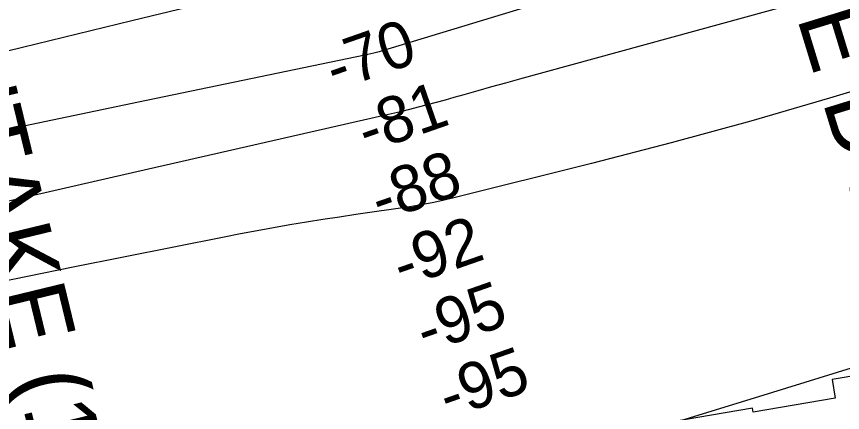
# Model space of a CAD drawing. Extents: x 3508733 to 3546731, y 546897 to 572481.
# Drawn here: x 3537802 to 3538993, y 563399 to 563970 of the extents above; entities that cross this region are included whole.
import ezdxf

# ---------------------------------------------------------------- set-up
doc = ezdxf.new("R2010")
doc.units = 0
for name, color, linetype in [('V-CHAN-NAID', 7, 'Continuous'), ('V-RIVR-RANG', 7, 'Continuous'), ('V-RRAP-RVMT', 7, 'Continuous'), ('V-TOPO-MINR', 7, 'Continuous')]:
    doc.layers.add(name, color=color, linetype=linetype)

msp = doc.modelspace()

# ---------------------------------------------------------------- linework, layer by layer
at = {"layer": 'V-RRAP-RVMT'}
for p, q in [((3539115.2, 563470.1), (3538978.4, 563446.7)), ((3538978.4, 563446.7), (3538982.9, 563419.9)), ((3538982.9, 563419.9), (3538864.5, 563399.7)), ((3538863.5, 563405.6), (3538708.5, 563379.2)), ((3538864.5, 563399.7), (3538863.5, 563405.6))]:
    msp.add_line(p, q, dxfattribs=at)
at = {"layer": 'V-TOPO-MINR'}
for points in [[(3539141.6, 564167.3), (3538326.1, 563919.8), (3538325, 563919.4), (3538321.2, 563918.4), (3538317, 563917.4), (3538312.7, 563916.4), (3538308.4, 563915.5), (3538304.1, 563914.6), (3537977.7, 563846.8), (3537812.4, 563812.2), (3537647.2, 563777.2), (3537482.1, 563741.6), (3537317.1, 563705.5), (3536957.5, 563626.3), (3536955.5, 563625.9), (3536951.4, 563625), (3536949.4, 563624.6), (3536906.8, 563615.4), (3536883.4, 563610.5), (3536860, 563605.8), (3536836.6, 563601.1), (3536813.1, 563596.7), (3535702.7, 563388.8)], [(3538213.1, 564023.7), (3537967.9, 563963.7), (3537810.2, 563925.3), (3537652.4, 563887.2), (3537494.5, 563849.6), (3537336.5, 563812.3), (3536940.5, 563719.4), (3536935.8, 563718.4), (3536931.1, 563717.3), (3536926.4, 563716.3), (3536921.6, 563715.3), (3536845.4, 563699.9), (3536802.5, 563691.7), (3536759.5, 563683.9), (3536716.4, 563676.9), (3536673.2, 563670.4), (3536576.2, 563656.8), (3536484.4, 563643.9), (3536392.6, 563631.3), (3536300.8, 563618.9), (3536208.9, 563606.7), (3536066.3, 563587.9), (3535998.8, 563579.5)], [(3538924.1, 563988.4), (3538527.1, 563879.6), (3538507.1, 563874.1), (3538487.1, 563868.6), (3538467.1, 563863), (3538447.1, 563857.3), (3538432.7, 563853.2), (3538419.9, 563849.6), (3538407.1, 563846.1), (3538394.2, 563842.6), (3538381.3, 563839.3), (3538368.4, 563836), (3538355.5, 563832.8), (3538342.5, 563829.7), (3538329.5, 563826.7), (3537975.2, 563746.1), (3537809.2, 563708.4), (3537643.2, 563670.6)], [(3539088.3, 563886.6), (3538974.7, 563852.2), (3538860.8, 563819.2), (3538746.3, 563788.1), (3538631.4, 563758.3), (3538432.7, 563708.5), (3538416.9, 563704.8), (3538401.1, 563701.4), (3538385.1, 563698.5), (3538369.1, 563695.9), (3538291.2, 563684.6), (3538267.4, 563681), (3538243.6, 563677.4), (3538219.8, 563673.5), (3538196, 563669.6), (3538172.3, 563665.5), (3538148.6, 563661.3), (3538124.9, 563656.8), (3538101.2, 563652.2), (3537883.5, 563608.6), (3537751.2, 563581.7)], [(3537782.9, 563141.8), (3537854.7, 563156.7), (3537926.5, 563172.1), (3537983, 563184.4), (3538075.2, 563205.1), (3538167.2, 563226.4), (3538259, 563248.6), (3538350.7, 563271.5), (3538497.8, 563309.1), (3538515.7, 563313.8), (3538533.6, 563318.7), (3538551.4, 563323.9), (3538569.2, 563329.2), (3538866.5, 563420.3), (3539032.8, 563471.6)]]:
    msp.add_lwpolyline(points, dxfattribs=at)

# ---------------------------------------------------------------- texts
at = {"layer": 'V-CHAN-NAID'}
for s, rotation, p in [('DUPONT BARGE DOCK ', 287.0439, (3538639.5, 564906.7)), ('DUPONT INTAKE (135.8) (5)', 283.6198, (3537536.1, 564540.3))]:
    msp.add_text(s, height=100, rotation=rotation, dxfattribs=at).set_placement(p)
at = {"layer": 'V-RIVR-RANG'}
for s, p in [('-70', (3538261, 563862.4)), ('-81', (3538307.1, 563772.6)), ('-88', (3538326.2, 563673.3)), ('-92', (3538357.9, 563578.5)), ('-95', (3538391.7, 563484.3)), ('-95', (3538424.4, 563389.8))]:
    msp.add_text(s, height=67, rotation=19.2537, dxfattribs=at).set_placement(p)

doc.saveas('drawing.dxf')
